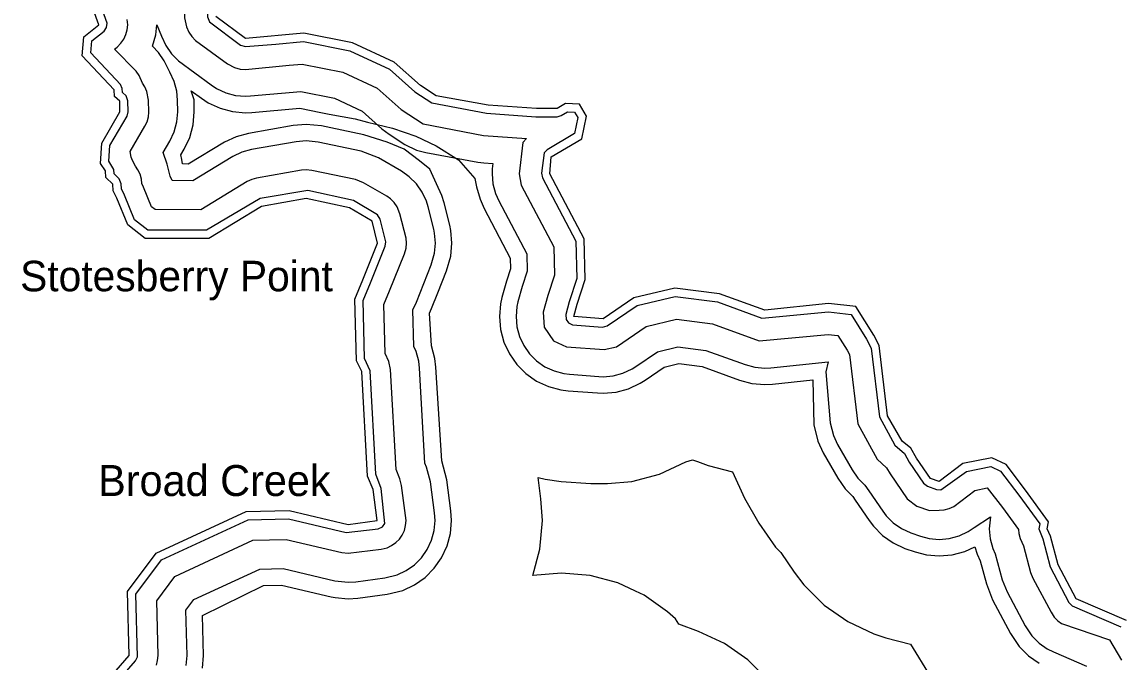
# Model space of a CAD drawing. Extents: x 2532689 to 2764727, y 536648 to 732970.
# Drawn here: x 2694691 to 2700009, y 662761 to 665861 of the extents above; entities that cross this region are included whole.
import ezdxf

# ---------------------------------------------------------------- set-up
doc = ezdxf.new("R2010")
doc.units = 0
for name, color, linetype in [('Exist Hydrographic Buffer Line', 7, 'Continuous'), ('Exist Hydrographic Creek Double Shore', 7, 'Continuous'), ('Exist Hydrographic Point Label', 7, 'Continuous')]:
    doc.layers.add(name, color=color, linetype=linetype)

msp = doc.modelspace()

# ---------------------------------------------------------------- linework, layer by layer
at = {"layer": 'Exist Hydrographic Buffer Line'}
for points in [[(2695481.9, 666436.5), (2695471.1, 666218.5), (2695478.8, 665880.5), (2695487.4, 665836.3), (2695498.7, 665811.4), (2695513.9, 665789.8), (2695532.2, 665771.4), (2695686.2, 665658.2), (2695721.2, 665639.4), (2695747.5, 665632.4), (2695773.5, 665630), (2695985.9, 665650.7)], [(2695585.5, 666269.9), (2695581.7, 666213.7), (2695589.7, 665885.8), (2695598.9, 665861.1), (2695749.8, 665748.7), (2695773.6, 665741), (2695920.7, 665753.7)], [(2696404.1, 663669.8), (2696376.7, 664170.7), (2696350.4, 664229.9), (2696343.9, 664511), (2696379.5, 664596.7), (2696450.7, 664774.1), (2696453.1, 664795.9), (2696425.5, 664905.9), (2696412.3, 664926.8), (2696296.9, 664995.2), (2696075.8, 665043.9), (2695844.6, 665005.9), (2695585.4, 664851.7), (2695301.4, 664852.4), (2695236.6, 664902.9), (2695187.6, 665022.3), (2695172.4, 665052.6), (2695171.6, 665076.5), (2695162.3, 665101), (2695137.1, 665124.7), (2695136.1, 665146.5), (2695112.3, 665186.3), (2695116.8, 665261.5), (2695200.1, 665404.6), (2695205.6, 665424.8), (2695204.6, 665477.9), (2695195.4, 665502.9), (2695178.1, 665518.2), (2695177.1, 665538.9), (2695168.3, 665557.6), (2695024.8, 665711), (2695029.1, 665768.4), (2695088.5, 665816.3), (2695101, 665833.7), (2695103.1, 665854.4), (2695074.2, 665935.5)], [(2695342.1, 662745.3), (2695348.3, 662768.9), (2695350.4, 662792.5), (2695343.5, 663057), (2695431.5, 663175.7), (2695809.9, 663350.2), (2695971.1, 663354.2), (2696239.8, 663290.8), (2696270.8, 663287.2), (2696431.1, 663307.6), (2696459.3, 663314.5), (2696481.4, 663324.8), (2696501.5, 663338.8), (2696518.7, 663356), (2696532.8, 663375.9), (2696543.1, 663398.1), (2696549.3, 663421.7), (2696551.4, 663446.2), (2696529.9, 663615.7), (2696521, 663648.7), (2696502.9, 663692.4), (2696476, 664177.6), (2696468.2, 664215.9), (2696449.5, 664254.6), (2696444, 664492.2), (2696471.5, 664558.4), (2696543.5, 664737.8), (2696551.3, 664764.6), (2696553.2, 664789), (2696551.3, 664813), (2696521.5, 664931.5), (2696508.1, 664965.6), (2696493.7, 664986), (2696476.5, 665003.2), (2696458.1, 665016.2), (2696345.9, 665081.9), (2696307, 665097), (2696095.5, 665141.7), (2696067.8, 665144.5), (2696044.4, 665142.4), (2695826.3, 665103.9), (2695803.7, 665097.8), (2695782.4, 665087.8), (2695557.5, 664951.4), (2695335.7, 664951.9), (2695318.8, 664965.2), (2695279.6, 665060.5), (2695271.2, 665078.2), (2695269.3, 665099.6), (2695262.9, 665123.2), (2695252.7, 665145.1), (2695240.6, 665162.6), (2695227, 665189.1), (2695219.8, 665205.1), (2695215.9, 665233.6), (2695286.8, 665355.3), (2695296.9, 665376.9), (2695303.4, 665400.6), (2695305.2, 665424.2), (2695304.2, 665481.5), (2695296.2, 665524.3), (2695285.7, 665547), (2695274.1, 665563.7), (2695258.9, 665601.3), (2695244.8, 665621.6), (2695139.1, 665729), (2695151.8, 665739.2), (2695170.6, 665757.5), (2695184.8, 665777.6), (2695194.8, 665799.7), (2695201.2, 665823.1), (2695203.4, 665847.4), (2695201.2, 665871.7)], [(2696599.6, 664264.2), (2696589.1, 664288.9), (2696584.8, 664465.6), (2696601.2, 664504.3), (2696673.4, 664684.6), (2696689.4, 664740.3), (2696693.7, 664789), (2696689.4, 664837.6), (2696685.1, 664857.3), (2696658.2, 664964.6), (2696649.6, 664992), (2696629.1, 665036.2), (2696601.2, 665076.2), (2696566.5, 665110.7), (2696528.4, 665137.7), (2696418.3, 665202.3), (2696334.4, 665234.7), (2696125.3, 665278.8), (2696067.6, 665284.8), (2696019.1, 665280.5), (2695802.9, 665242.2), (2695755.8, 665229.6), (2695711.7, 665209), (2695518.5, 665091.9), (2695418.5, 665092.1), (2695409.6, 665113.3), (2695394.7, 665171.1), (2695374.8, 665227.7), (2695407.6, 665284), (2695428.5, 665329), (2695441.4, 665376.1), (2695445.5, 665424.8), (2695444.5, 665482.5), (2695440.4, 665525.8), (2695427.7, 665573), (2695407.2, 665617.2), (2695380.1, 665672), (2695352, 665711.9), (2695322.9, 665743.6), (2695339.3, 665798.8), (2695343.6, 665847.4), (2695366.6, 665791), (2695387.1, 665746.8), (2695415.2, 665706.8), (2695449.6, 665672.3), (2695607.9, 665555.3), (2695633.6, 665538.5), (2695677.8, 665517.8), (2695725, 665505.2), (2695773.6, 665500.9), (2695797.8, 665502), (2696041.4, 665523.2), (2696204.4, 665491), (2696338.3, 665428.9), (2696434.7, 665343.4), (2696469.1, 665317.1), (2696546, 665267.6), (2696601.8, 665240), (2696647.5, 665227.6), (2696898.5, 665181.9), (2696928.7, 665178.2), (2696970.9, 665175.2), (2696968.6, 665148.5), (2696967.6, 665124.8), (2696971.9, 665076.1), (2696984.6, 665029), (2696999.8, 664994.3), (2697135.4, 664737.1), (2697137.4, 664653.8), (2697113.4, 664579.7), (2697093.1, 664505.9), (2697088, 664482), (2697083.7, 664433.4), (2697088, 664384.7), (2697100.7, 664337.6), (2697121.2, 664293.4), (2697149.1, 664253.4), (2697183.7, 664218.9), (2697223.7, 664190.9), (2697267.8, 664170.3), (2697315.2, 664157.6), (2697342.7, 664154.2), (2697484.6, 664143.5), (2697505.7, 664142.7), (2697554.1, 664146.9), (2697601.4, 664159.5), (2697645.7, 664180.2), (2697663.6, 664191.6), (2697769, 664263.5), (2697868.2, 664287.1), (2698003.3, 664270.1), (2698192.8, 664201.1), (2698240.2, 664188.5), (2698288.6, 664184.2), (2698317.7, 664185.7), (2698596.1, 664214.8), (2698583.8, 664165.9), (2698605.6, 663919.5), (2698620.8, 663857.4), (2698640.8, 663813.7)], [(2695920.7, 665753.7), (2696054.3, 665765.3), (2696279.1, 665720.9), (2696471.4, 665631.8), (2696594, 665522.7), (2696675.8, 665469.5), (2696941.4, 665418.1), (2697179.9, 665400.8), (2697282.8, 665401.4), (2697302.7, 665406.8), (2697333.6, 665425.4), (2697367.1, 665423.5), (2697382.4, 665397.3), (2697366.9, 665320.6), (2697234.2, 665241.5), (2697219.8, 665227.1), (2697207.9, 665128.2), (2697212, 665106.2), (2697373.8, 664799.3), (2697378.3, 664618.8), (2697341.6, 664505.5), (2697324.8, 664443.7), (2697326.1, 664419.7), (2697337.9, 664402.7), (2697356.6, 664394), (2697502.6, 664382.8), (2697525.6, 664388.1), (2697670.1, 664486.7), (2697854.9, 664530.7), (2698060.1, 664504.9), (2698274.8, 664426.6), (2698596.6, 664456.1), (2698706.1, 664444.4), (2698781.9, 664324.6), (2698803.9, 664281.1), (2698843.8, 663948.3), (2698918.9, 663811.2), (2698964.4, 663770.5), (2698987.6, 663728.9), (2699057.7, 663626.9), (2699077, 663612), (2699120.7, 663596.9)], [(2695985.9, 665650.7), (2696048.4, 665656.1), (2696245.3, 665617.2), (2696411.4, 665540.3), (2696528.1, 665436.4), (2696634.5, 665367.2), (2696927.1, 665310.6), (2697135.1, 665295.5), (2697116.8, 665277.2), (2697098.5, 665124.6), (2697108.6, 665070.2), (2697266.2, 664771.3), (2697269.7, 664634.5), (2697237.9, 664536.4), (2697215.8, 664455.5), (2697219.5, 664383.1), (2697265.9, 664316.9), (2697328.7, 664287.6), (2697510.7, 664273.7), (2697569.6, 664287.1), (2697714.6, 664386), (2697860.9, 664420.8), (2698034.5, 664399), (2698260.5, 664316.6), (2698595.7, 664347.3), (2698642.6, 664342.3), (2698687.6, 664271.1), (2698698.6, 664249.3), (2698738.9, 663914.6), (2698832.9, 663742.8), (2698878.7, 663701.9), (2698895.5, 663671.8), (2698978.1, 663551.6), (2699024.9, 663515.4), (2699085.5, 663494.6)], [(2695496.4, 665171.9), (2695469.3, 665174.2), (2695465.6, 665194.4), (2695461.3, 665217), (2695476.9, 665243.8), (2695503.8, 665301.6), (2695520.2, 665362.3), (2695525.7, 665424.8), (2695524.7, 665484.1), (2695510.3, 665527.7), (2695560.3, 665490.8), (2695593.6, 665469.2), (2695650.4, 665442.6), (2695711.1, 665426.5), (2695773.6, 665420.9), (2695804.8, 665422.3), (2696036.9, 665442.5), (2696138.4, 665422.5)], [(2696138.4, 665422.5), (2696179.4, 665414.4), (2696304.3, 665392.1), (2696364.8, 665376), (2696485.9, 665345.7), (2696598.9, 665307.3), (2696697.8, 665260.9), (2696804.8, 665192.3), (2696884.2, 665103.2)], [(2696187.2, 665347.4), (2696141.9, 665357), (2696067.6, 665364.7), (2696005.1, 665359.3), (2695788.8, 665321), (2695728.3, 665304.8), (2695671.7, 665278.3), (2695496.4, 665171.9)], [(2696666.4, 665147), (2696617.1, 665188.2), (2696542.4, 665244.7), (2696459.7, 665279.1), (2696347.5, 665313.6), (2696187.2, 665347.4)], [(2696705, 664548.9), (2696747.6, 664654.8), (2696768.1, 664726.5), (2696773.6, 664789), (2696768.1, 664851.4), (2696762.6, 664876.8), (2696735.7, 664984.1), (2696724.8, 665019.3), (2696698.4, 665076.2), (2696666.4, 665147)], [(2696884.2, 665103.2), (2696893.2, 665062.3), (2696909.4, 665001.6), (2696929.1, 664956.9), (2697055.8, 664716.4), (2697057.2, 664665.5), (2697037.3, 664604.5), (2697015.8, 664526.6), (2697009, 664495.9), (2697003.7, 664433.4), (2697009, 664370.9), (2697025.4, 664310.3), (2697051.9, 664253.4), (2697088, 664202), (2697132.1, 664157.6), (2697183.7, 664121.6), (2697240.3, 664095.1), (2697301.2, 664078.9), (2697336.7, 664074.4), (2697478.6, 664063.7), (2697505.7, 664062.7), (2697568.2, 664068.2), (2697628.9, 664084.4), (2697685.7, 664110.9), (2697708.9, 664125.5), (2697802, 664189.1), (2697872.7, 664205.9), (2697984.5, 664191.9), (2698165.3, 664126), (2698226.2, 664109.7), (2698288.6, 664104.2), (2698325.9, 664106.1), (2698521.9, 664126.6), (2698526.2, 663909.9), (2698545.5, 663830), (2698571.3, 663773.9), (2698641.5, 663651.9)], [(2695565.3, 662730.6), (2695570.6, 662793.1), (2695565.7, 662986.7), (2695861, 663131.1), (2695948.1, 663133.2), (2696188, 663076.7), (2696208.1, 663072.5), (2696270.6, 663067), (2696318.2, 663070.2), (2696459.1, 663089), (2696535, 663107.5), (2696591.8, 663134.1), (2696643.2, 663170.1), (2696687.5, 663214.5), (2696723.4, 663265.9), (2696749.9, 663322.7), (2696766.3, 663383.4), (2696771.6, 663445.9), (2696768.3, 663493.4), (2696748.4, 663643.6), (2696723.8, 663734.9), (2696696.1, 664188.3), (2696691.2, 664231), (2696674.8, 664291.6), (2696665.4, 664450.6), (2696674.8, 664473.6), (2696705, 664548.9)], [(2695486.3, 662744.5), (2695490.6, 662793.1), (2695485.1, 663012.2), (2695522.8, 663063.3), (2695842.5, 663210.7), (2695956.5, 663213.5), (2696206.5, 663154.5), (2696270.6, 663147), (2696307.8, 663149.5), (2696448.6, 663168.3), (2696507.5, 663182.7), (2696551.6, 663203.3), (2696591.8, 663231.4), (2696626.2, 663265.9), (2696654.1, 663305.9), (2696674.6, 663350.1), (2696687.3, 663397.2), (2696691.6, 663445.9), (2696689.2, 663482.8), (2696669.1, 663633.1), (2696650, 663704.1), (2696641.6, 663724.2), (2696616.2, 664183.9), (2696612.5, 664217.1), (2696599.6, 664264.2)], [(2698640.8, 663813.7), (2698711, 663691.7), (2698739.3, 663651.1), (2698773.7, 663616.6), (2698792, 663590), (2698859.8, 663491), (2698876.2, 663469.5), (2698910.7, 663435), (2698950.7, 663407), (2698995, 663386.4), (2699043, 663369.9), (2699085.2, 663359), (2699133.6, 663354.8), (2699182.2, 663359), (2699229.3, 663371.6), (2699273.6, 663392.2), (2699303.2, 663412), (2699381.7, 663464.2), (2699375.8, 663406.3), (2699379.9, 663357.7), (2699392.8, 663310.6), (2699403.4, 663285.1), (2699438.9, 663159.5), (2699462.5, 663099.9), (2699549.4, 662936), (2699582.2, 662887.2), (2699616.7, 662852.7), (2699656.7, 662824.8), (2699686, 662810.1), (2699846.6, 662741)], [(2697302.5, 663635.8), (2697445.6, 663624.9), (2697526.2, 663625.6), (2697644.7, 663634.8), (2697779.2, 663671), (2697905.7, 663729.9), (2697938.3, 663740.4), (2697962.9, 663731.5), (2698014.6, 663712.6), (2698131.5, 663681.3), (2698189.7, 663554.9), (2698259.7, 663432.9), (2698340.9, 663316.8), (2698365.7, 663291.9), (2698431.3, 663196.6), (2698478, 663135.3), (2698576.5, 663036.7), (2698690.7, 662956.7), (2698817.2, 662897.8), (2698874.2, 662878.1), (2698994.8, 662846.9), (2699089.9, 662692.2)], [(2695101.2, 662605.4), (2695240.9, 662766.9), (2695250.1, 662786.2), (2695242.9, 663088.7), (2695366.6, 663255.5), (2695786.9, 663449.3), (2695981.3, 663454.2), (2696261.4, 663388.1), (2696416.9, 663406.2), (2696437.4, 663415.2), (2696449.2, 663432.2), (2696431.4, 663601.3), (2696404.1, 663669.8)], [(2699120.7, 663596.9), (2699140.8, 663595.4), (2699264.6, 663684.1), (2699383.1, 663708.3), (2699430.5, 663685.2), (2699518.7, 663568.7), (2699620, 663430.3), (2699615.7, 663406.3), (2699634.9, 663357.1), (2699671, 663221), (2699761.5, 663048.5), (2699776.6, 663032.6), (2700013.1, 662930.6)], [(2697663.2, 663103.5), (2697577.2, 663143.6), (2697442.7, 663179.7), (2697303.7, 663191.8), (2697165.5, 663179.8), (2697199.3, 663306.9), (2697211.6, 663445.9), (2697204.7, 663551.4), (2697190.9, 663654.6), (2697224.8, 663645.5)], [(2697224.8, 663645.5), (2697302.5, 663635.8)], [(2698641.5, 663651.9), (2698678, 663599.7), (2698714.5, 663563), (2698725.9, 663544.7), (2698794, 663445.7), (2698814.9, 663418.1), (2698859.2, 663373.7), (2698910.7, 663337.7), (2698967.5, 663311.2), (2699016.9, 663294.3), (2699071.3, 663280.3), (2699133.8, 663274.7), (2699196.1, 663280.3), (2699257, 663296.4), (2699305, 663318.9), (2699317.5, 663283.2), (2699331.3, 663250.4), (2699361.6, 663139.1), (2699391.7, 663062.5), (2699478.7, 662898.5), (2699520.9, 662835.9), (2699565.2, 662791.5), (2699616.7, 662755.5)], [(2699085.5, 663494.6), (2699132.8, 663495.9), (2699157.8, 663498.1), (2699181, 663504.4), (2699203.3, 663514.6), (2699306.3, 663591.9), (2699364.9, 663603.8), (2699439.6, 663509.6), (2699517.6, 663402.8), (2699519, 663382.5), (2699525.2, 663358.9), (2699542, 663322.9), (2699575.9, 663194.7), (2699586.8, 663167.1), (2699674.6, 663001.4), (2699690.1, 662978.2), (2699707.4, 662960.9), (2699726, 662948)], [(2698305.4, 662672.3), (2698207, 662770.8), (2698092.7, 662850.8), (2697967.7, 662909.2), (2697871.9, 662944.3), (2697856.9, 662969.7), (2697818, 663004.6), (2697703.8, 663084.6), (2697663.2, 663103.5)], [(2699726, 662948), (2699957.5, 662867.4), (2700015.5, 662769.5)]]:
    msp.add_lwpolyline(points, dxfattribs=at)
at = {"layer": 'Exist Hydrographic Creek Double Shore'}
for points in [[(2696411.7, 663445.9), (2696391.6, 663596.1), (2696364.6, 663660.8), (2696336.7, 664168.5), (2696310.6, 664220), (2696303.7, 664518.5), (2696342.6, 664612), (2696413.6, 664789), (2696386.7, 664896.2), (2696276.6, 664960.7), (2696067.6, 665004.8), (2695851.5, 664966.5), (2695596.6, 664811.7), (2695287.6, 664812.4), (2695203.6, 664877.8), (2695150.7, 665007.1), (2695132.6, 665042.5), (2695131.6, 665075.3), (2695097.5, 665106.7), (2695096.5, 665139.5), (2695071.5, 665174.6), (2695077.7, 665273.4), (2695165.6, 665424.8), (2695164.6, 665477.2), (2695138.6, 665499.2), (2695137.5, 665532), (2694983.5, 665696.5), (2694990.5, 665788.7), (2695063.5, 665847.4), (2695036.6, 665921.9)], [(2700040.7, 662962.2), (2699796.7, 663067.3), (2699709.8, 663231.2), (2699672.7, 663371), (2699655.6, 663406.3), (2699662.6, 663439.5), (2699550.7, 663592.6), (2699456.7, 663716.8), (2699388.7, 663750.2), (2699247.6, 663721.5), (2699133.6, 663634.8), (2699090.7, 663649.5), (2699022.7, 663748.5), (2698995.6, 663796.7), (2698953.8, 663831.1), (2698883.6, 663953.1), (2698842.6, 664292.9), (2698816.6, 664344.3), (2698729.6, 664482.1), (2698596.6, 664496.3), (2698288.6, 664464.2), (2698069.6, 664544), (2697852.6, 664571.3), (2697653.7, 664523.9), (2697505.7, 664422.7), (2697363.6, 664433.4), (2697379.6, 664493.1), (2697418.7, 664612.9), (2697413.6, 664809.7), (2697247.7, 665124.8), (2697254.7, 665207.2), (2697402.5, 665295.2), (2697424.7, 665404.5), (2697390.6, 665462.2), (2697323.6, 665466), (2697282.6, 665441.4), (2697182.5, 665440.7), (2696948.6, 665457.5), (2696697.6, 665503.1), (2696620.7, 665552.6), (2696493.5, 665665.6), (2696291.6, 665759.2), (2696056.6, 665805.6), (2695773.6, 665780.9), (2695629.7, 665886.8)], [(2695063.7, 662623), (2695210.7, 662793.1), (2695202.7, 663101.5), (2695340.7, 663287.6), (2695777.7, 663489.2), (2695985.6, 663494.3), (2696270.6, 663427), (2696411.7, 663445.9)]]:
    msp.add_lwpolyline(points, dxfattribs=at)

# ---------------------------------------------------------------- texts
at = {"layer": 'Exist Hydrographic Point Label'}
for s, height, p in [('Stotesberry Point', 147.638, (2694682.2, 664556.2)), ('Broad Creek', 150, (2695060.1, 663564.6))]:
    msp.add_text(s, height=height, dxfattribs=at).set_placement(p)

doc.saveas('drawing.dxf')
